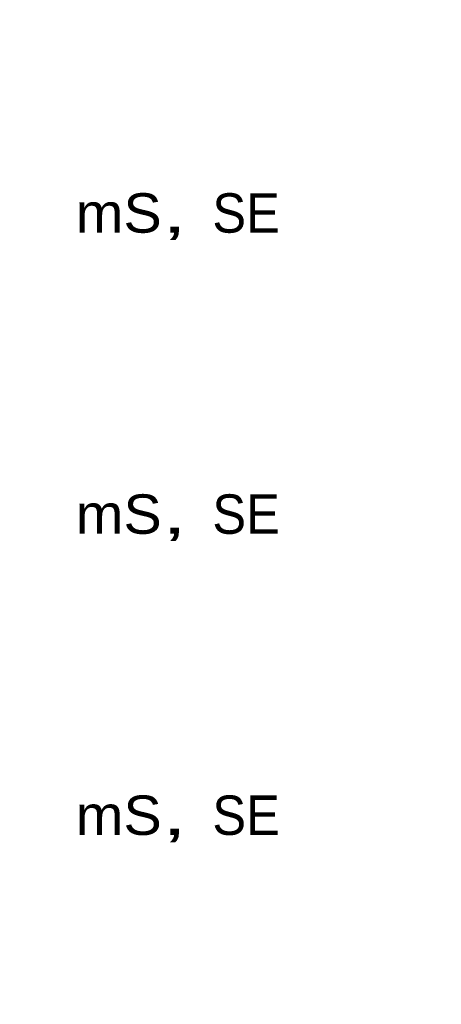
# Model space of a CAD drawing. Extents: x -805 to 3526, y -961 to 1039.
# Tile 429 of 473: x 1275 to 1276.4, y 23.5 to 26.77. Entities that reach past the tile are written whole.
import ezdxf
from ezdxf.enums import TextEntityAlignment as Align

# ---------------------------------------------------------------- set-up
doc = ezdxf.new("R2010")
doc.units = 0
doc.linetypes.add('AUSGEZOGEN', pattern=[2, 1, 1])
doc.layers.get('0').update_dxf_attribs({"color": 251})
doc.layers.add('TTK-B-Bestand', color=252, linetype='Continuous', lineweight=35)
for name, color, linetype in [('TTK-Bohrprofil', 7, 'Continuous'), ('TTK-P-Bahnsteig', 12, 'Continuous'), ('TTK-P-TEXT', 12, 'AUSGEZOGEN'), ('WBObjTx', 7, 'Continuous')]:
    doc.layers.add(name, color=color, linetype=linetype)
doc.styles.add('AKG DIN 6776', font='AKG_DIN67.TTF')
doc.linetypes.add('Geländer', pattern='A,0.25,-0.1,[133,ltypeshp.shx,S=0.1,R=0,X=-0.1,Y=0],-0.1,1', length=1.45)
doc.dimstyles.new('TTK$6', dxfattribs={"dimtxt": 2.5, "dimasz": 2.5, "dimexe": 3.5, "dimexo": 0.1, "dimgap": 1, "dimtad": 1, "dimzin": 0, "dimtxsty": 'AKG DIN 6776', "dimblk": 'OBLIQUE', "dimcen": -0.09, "dimdle": 3, "dimse1": 1, "dimse2": 1, "dimclrd": 256, "dimclre": 256, "dimclrt": 256, "dimadec": 3, "dimazin": 0, "dimtfac": 1, "dimtofl": 0, "dimtmove": 0, "dimatfit": 3, "dimldrblk": 'OBLIQUE', "dimfxl": 7, "dimfxlon": 1, "dimtolj": 1, "dimtzin": 0, "dimlwd": -1, "dimlwe": -1, "dimarcsym": 0})

# ---------------------------------------------------------------- blocks, each defined once
blk = doc.blocks.new('*D549')
at = {"layer": 'DEFPOINTS', "color": 0}
for p in [(1594.653, 36.7397), (1594.3062, 36.5752), (8.2233, 0)]:
    blk.add_point(p, dxfattribs=at)
at = {"layer": 'TTK-B-Bestand', "insert": (1594.1093, 36.9835), "char_height": 0.25, "attachment_point": 5, "style": 'AKG DIN 6776'}
blk.add_mtext('\\A1;36,588', dxfattribs=at)
blk = doc.blocks.new('_OBLIQUE')
at = {"color": 0, "linetype": 'ByBlock'}
blk.add_line((-0.5, -0.5), (0.5, 0.5), dxfattribs=at)
blk = doc.blocks.new('*D548')
at = {"layer": 'DEFPOINTS', "color": 0}
for p in [(1585.5366, 36.7706), (1585.0459, 36.614), (-0.8681, 0.0309)]:
    blk.add_point(p, dxfattribs=at)
at = {"layer": 'TTK-B-Bestand', "insert": (1585.0178, 37.0144), "char_height": 0.25, "attachment_point": 5, "style": 'AKG DIN 6776'}
blk.add_mtext('\\A1;36,621', dxfattribs=at)
blk = doc.blocks.new('KRB DPH 11')
at = {"layer": 'WBObjTx', "color": 7, "style": 'AKG DIN 6776'}
for s, width, p, p2 in [('mS', 1.534348, (-3.372, -4.5328), (-3.0858, -4.5328)), ('SE', 1.412809, (-2.9175, -4.5328), (-2.6935, -4.5328)), (', ', 2.005053, (-3.0858, -4.5328), (-2.9175, -4.5328)), ('mS', 1.534348, (-3.372, -5.5328), (-3.0858, -5.5328)), ('SE', 1.412809, (-2.9175, -5.5328), (-2.6935, -5.5328)), (', ', 2.005053, (-3.0858, -5.5328), (-2.9175, -5.5328)), ('mS', 1.534348, (-3.372, -6.5328), (-3.0858, -6.5328)), ('SE', 1.412809, (-2.9175, -6.5328), (-2.6935, -6.5328)), (', ', 2.005053, (-3.0858, -6.5328), (-2.9175, -6.5328))]:
    blk.add_text(s, height=0.13088, dxfattribs=dict(at, width=width)).set_placement(p, p2, align=Align.FIT)
blk = doc.blocks.new('*D536')
at = {"layer": 'DEFPOINTS', "color": 0}
for p in [(1593.4264, 36.6522), (1593.9095, 36.6522), (733.0659, 0.1071)]:
    blk.add_point(p, dxfattribs=at)
at = {"layer": 'TTK-P-TEXT', "insert": (1594.4538, 36.896), "char_height": 0.25, "attachment_point": 5, "style": 'AKG DIN 6776'}
blk.add_mtext('\\A1;36,589', dxfattribs=at)

msp = doc.modelspace()

# ---------------------------------------------------------------- linework, layer by layer
at = {"layer": 'TTK-P-Bahnsteig', "color": 251}
msp.add_circle((473.7851, 39.1322), 1000, dxfattribs=at)

# ---------------------------------------------------------------- block references
at = {"layer": 'TTK-Bohrprofil', "color": 251, "linetype": 'Geländer'}
msp.add_blockref('KRB DPH 11', (1278.5585, 30.5952), dxfattribs=at)

# ---------------------------------------------------------------- dimensions: what is measured, and where the dimension line sits
at = {"layer": 'TTK-B-Bestand', "color": 251}
for feature_location, offset, origin, text, picture, middle in [((1585.0459, 36.614), (0.4461, 0.1576), (-0.8681, 0.0309), '36,621', '*D548', (1585.0178, 37.0144)), ((1594.3062, 36.5752), (0.2947, 0.1656), (8.2233, 0), '36,588', '*D549', (1594.1093, 36.9835))]:
    dim = msp.add_ordinate_dim(feature_location=feature_location, offset=offset, dtype=0, origin=origin, text=text, dimstyle='TTK$6', override={"dimscale": 0, "dimdec": 3, "dimtmove": 1, "dimfxlon": 0}, dxfattribs=at)
    dim.commit()
    dim.dimension.update_dxf_attribs({"geometry": picture, "text_midpoint": middle})
at = {"layer": 'TTK-P-TEXT', "color": 251}
dim = msp.add_ordinate_dim(feature_location=(1593.4264, 36.6522), offset=(0.4831, 0), dtype=0, origin=(733.0659, 0.1071), text='36,589', dimstyle='TTK$6', override={"dimscale": 0, "dimfxlon": 0}, dxfattribs=at)
dim.commit()
dim.dimension.update_dxf_attribs({"geometry": '*D536', "text_midpoint": (1594.4538, 36.896)})

doc.saveas('drawing.dxf')
